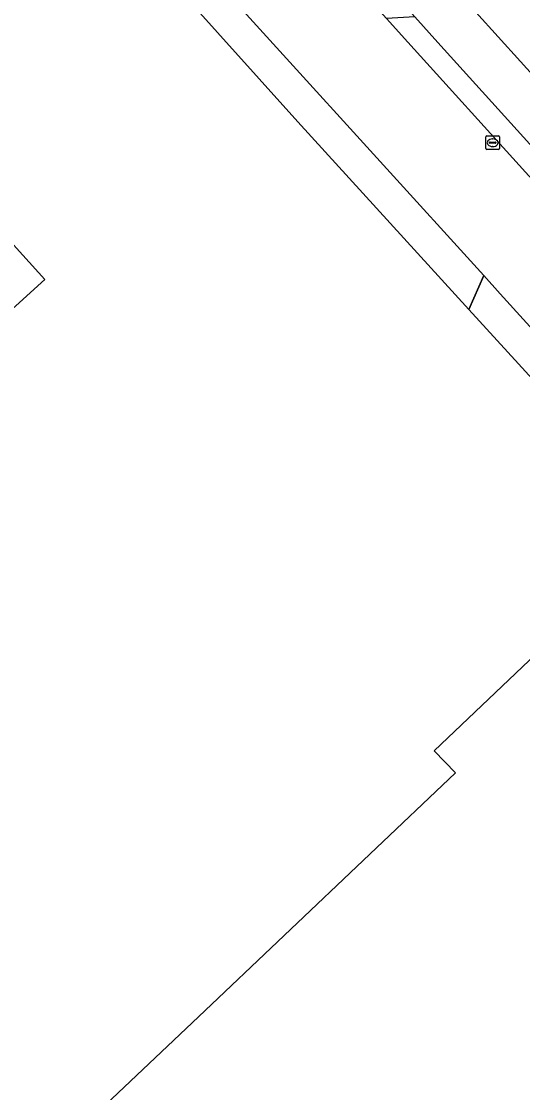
# Model space of a CAD drawing. Extents: x 156141 to 158132, y 385651 to 388333.
# Drawn here: x 156852.5 to 156889.5, y 387271.6 to 387350.6 of the extents above; entities that cross this region are included whole.
import ezdxf

# ---------------------------------------------------------------- set-up
doc = ezdxf.new("R2010")
doc.units = 0
for name, color, linetype in [('IMGEO_Berm_groen', 7, 'Continuous'), ('IMGEO_Erf', 7, 'Continuous'), ('IMGEO_Fietspad_gesloten', 7, 'Continuous'), ('IMGEO_Hek', 7, 'Continuous'), ('IMGEO_Kolk', 7, 'Continuous'), ('IMGEO_Pand', 7, 'Continuous'), ('IMGEO_Pand_overbouw', 7, 'Continuous'), ('IMGEO_Rijbaan_lokaal_gesloten', 7, 'Continuous'), ('IMGEO_Rijbaan_lokaal_open', 7, 'Continuous')]:
    doc.layers.add(name, color=color, linetype=linetype)

msp = doc.modelspace()

# ---------------------------------------------------------------- linework, layer by layer
at = {"layer": 'IMGEO_Berm_groen'}
msp.add_lwpolyline([(156856.072, 387365.576), (156853.181, 387364.794), (156855.168, 387362.59), (156855.376, 387362.776), (156872.927, 387343.246), (156885.532, 387329.394), (156886.623, 387331.902)], close=True, dxfattribs=at)
at = {"layer": 'IMGEO_Erf'}
msp.add_lwpolyline([(156895.183, 387318.713), (156890.475, 387323.971), (156885.532, 387329.394), (156872.927, 387343.246), (156855.376, 387362.776), (156855.168, 387362.59), (156853.181, 387364.794), (156846.924, 387371.739), (156847.147, 387371.89), (156843.089, 387376.373), (156836.82, 387383.3), (156834.616, 387381.313), (156832.421, 387383.794), (156834.561, 387385.777), (156834.491, 387385.854), (156831.161, 387389.523), (156806.123, 387417.114), (156798.75, 387425.239), (156793.517, 387431.005), (156793.645, 387431.121), (156793.294, 387431.508), (156786.895, 387438.57)], dxfattribs=at)
msp.add_lwpolyline([(156865.585, 387277.23), (156884.532, 387295.217), (156882.975, 387296.854), (156891.996, 387305.435), (156914.425, 387281.872), (156905.392, 387273.281), (156903.825, 387274.901), (156884.891, 387256.928), (156875.318, 387247.841), (156856.013, 387268.143)], close=True, dxfattribs=at)
at = {"layer": 'IMGEO_Fietspad_gesloten'}
msp.add_lwpolyline([(156776.128, 387467.523), (156788.556, 387453.799), (156800.253, 387440.882), (156806.701, 387433.761), (156810.212, 387429.884), (156817.986, 387421.299), (156819.314, 387419.833), (156881.534, 387350.995), (156883.249, 387349.098), (156890.027, 387341.599), (156892.633, 387344.043), (156886.035, 387351.339), (156822.037, 387422.115), (156820.269, 387424.067), (156813.545, 387431.491), (156808.444, 387437.123), (156802.378, 387443.821), (156788.894, 387458.71), (156781.004, 387467.422)], dxfattribs=at)
at = {"layer": 'IMGEO_Hek'}
for points in [[(156872.927, 387343.246), (156855.376, 387362.776), (156855.168, 387362.59), (156853.181, 387364.794)], [(156872.927, 387343.246), (156885.532, 387329.394)], [(156890.475, 387323.971), (156885.532, 387329.394)]]:
    msp.add_lwpolyline(points, dxfattribs=at)
at = {"layer": 'IMGEO_Kolk'}
for p, q in [((156886.782, 387341.272), (156886.782, 387342.124)), ((156886.857, 387342.198), (156887.709, 387342.198)), ((156887.084, 387341.741), (156887.482, 387341.741)), ((156887.27, 387341.978), (156887.295, 387341.978)), ((156887.783, 387342.124), (156887.783, 387341.272)), ((156887.709, 387341.198), (156886.857, 387341.198)), ((156887.041, 387341.692), (156887.041, 387341.704)), ((156887.479, 387341.655), (156887.081, 387341.655)), ((156887.293, 387341.418), (156887.268, 387341.418)), ((156887.525, 387341.704), (156887.525, 387341.692))]:
    msp.add_line(p, q, dxfattribs=at)
for points in [[(156886.782, 387341.272), (156886.782, 387342.124)], [(156886.857, 387342.198), (156887.709, 387342.198)], [(156887.783, 387342.124), (156887.783, 387341.272)], [(156887.709, 387341.198), (156886.857, 387341.198)]]:
    msp.add_lwpolyline(points, dxfattribs=at)
for centre, radius, start, end in [((156886.859, 387342.122), 0.0765, 91.55205, 178.44795), ((156886.859, 387342.122), 0.0765, 91.55205, 178.44795), ((156887.081, 387341.701), 0.0403, 85.87752, 175.75265), ((156887.486, 387341.703), 0.0386, 1.73085, 96.63898), ((156887.707, 387342.122), 0.0765, 1.55205, 88.44795), ((156887.707, 387342.122), 0.0765, 1.55205, 88.44795), ((156886.859, 387341.274), 0.0765, 181.55205, 268.44795), ((156886.859, 387341.274), 0.0765, 181.55205, 268.44795), ((156887.078, 387341.691), 0.0366, 178.93798, 274.71019), ((156887.482, 387341.698), 0.043, 264.86636, 352.45326), ((156887.707, 387341.274), 0.0765, 271.55205, 358.44795), ((156887.707, 387341.274), 0.0765, 271.55205, 358.44795)]:
    msp.add_arc(centre, radius, start, end, dxfattribs=at)
for centre, major_axis, ratio, start_param, end_param in [((156887.269, 387341.698), (-0.387, 0.002), 0.722429, 4.712389, 7.853982), ((156887.294, 387341.698), (-0.39, 0.002), 0.717154, 1.570796, 4.712389)]:
    msp.add_ellipse(centre, major_axis=major_axis, ratio=ratio, start_param=start_param, end_param=end_param, dxfattribs=at)
at = {"layer": 'IMGEO_Pand'}
msp.add_lwpolyline([(156865.585, 387277.23), (156856.013, 387268.143), (156875.318, 387247.841), (156884.891, 387256.928), (156903.825, 387274.901), (156905.392, 387273.281), (156914.425, 387281.872), (156891.996, 387305.435), (156882.975, 387296.854), (156884.532, 387295.217)], close=True, dxfattribs=at)
at = {"layer": 'IMGEO_Pand_overbouw'}
msp.add_lwpolyline([(156845.389, 387340.397), (156848.09, 387337.525), (156844.204, 387334.06), (156848.838, 387328.881), (156851.278, 387331.064), (156851.911, 387330.318), (156844.939, 387324.007), (156845.429, 387323.594), (156854.267, 387331.616), (156845.905, 387340.83)], close=True, dxfattribs=at)
at = {"layer": 'IMGEO_Rijbaan_lokaal_gesloten'}
for points in [[(156911.949, 387314.501), (156912.167, 387314.703), (156891.935, 387337.06), (156889.711, 387339.517), (156881.02, 387349.119), (156879.454, 387350.849), (156817.714, 387419.072), (156816.431, 387420.49), (156815.531, 387421.484), (156808.185, 387429.621), (156806.204, 387431.815), (156798.206, 387440.675), (156788.413, 387451.522)], [(156787.478, 387441.603), (156796.344, 387431.818), (156799.749, 387427.919), (156803.488, 387423.637), (156809.006, 387417.535), (156813.488, 387412.58), (156832.083, 387392.021), (156834.966, 387388.831), (156836.954, 387386.648), (156843.841, 387379.057), (156856.072, 387365.576), (156886.623, 387331.902), (156887.84, 387330.56), (156898.025, 387319.307), (156906.258, 387310.212), (156908.698, 387307.062)]]:
    msp.add_lwpolyline(points, dxfattribs=at)
at = {"layer": 'IMGEO_Rijbaan_lokaal_open'}
msp.add_lwpolyline([(156892.16, 387356.824), (156886.035, 387351.339), (156892.633, 387344.043), (156899.939, 387350.528), (156892.578, 387358.675)], dxfattribs=at)
for points in [[(156883.249, 387349.098), (156881.534, 387350.995), (156879.454, 387350.849), (156881.02, 387349.119), (156889.711, 387339.517), (156891.935, 387337.06), (156892.101, 387339.304), (156890.027, 387341.599)], [(156886.623, 387331.902), (156885.532, 387329.394), (156890.475, 387323.971), (156895.183, 387318.713), (156898.025, 387319.307), (156887.84, 387330.56)]]:
    msp.add_lwpolyline(points, close=True, dxfattribs=at)

doc.saveas('drawing.dxf')
